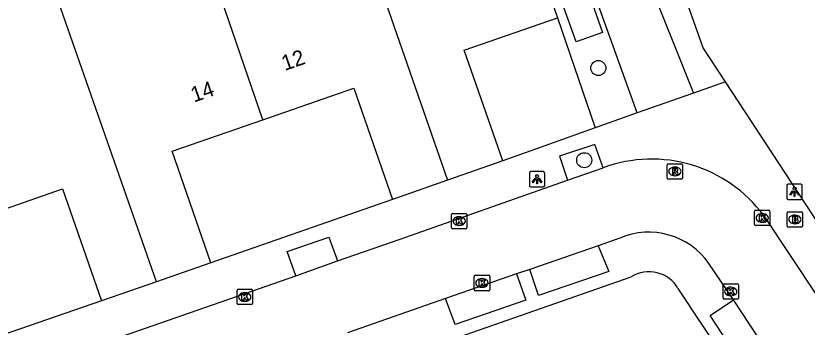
# Model space of a CAD drawing. Extents: x 158474 to 159560, y 388525 to 389605.
# Drawn here: x 158934.1 to 158985.4, y 389182.1 to 389202.3 of the extents above; entities that cross this region are included whole.
import ezdxf

# ---------------------------------------------------------------- set-up
doc = ezdxf.new("R2010")
doc.units = 0
for name, color, linetype in [('IMGEO_Boom', 7, 'Continuous'), ('IMGEO_Brandkraan', 7, 'Continuous'), ('IMGEO_Kolk', 7, 'Continuous'), ('IMGEO_Lichtpunt', 7, 'Continuous'), ('IMGEO_Pand', 7, 'Continuous'), ('IMGEO_Pand_nummerreeks', 7, 'Continuous'), ('IMGEO_Rijbaan_lokaal_open', 7, 'Continuous'), ('IMGEO_Rioolput', 7, 'Continuous'), ('IMGEO_Voetpad_open', 7, 'Continuous')]:
    doc.layers.add(name, color=color, linetype=linetype)

msp = doc.modelspace()

# ---------------------------------------------------------------- linework, layer by layer
at = {"layer": 'IMGEO_Boom'}
for centre in [(158971.89, 389198.929), (158970.979, 389192.944)]:
    msp.add_circle(centre, 0.489, dxfattribs=at)
at = {"layer": 'IMGEO_Brandkraan'}
for p, q in [((158984.141, 389188.669), (158984.141, 389189.521)), ((158984.216, 389189.595), (158985.068, 389189.595)), ((158984.629, 389189.375), (158984.654, 389189.375)), ((158985.142, 389189.521), (158985.142, 389188.669)), ((158984.652, 389188.815), (158984.627, 389188.815)), ((158985.068, 389188.595), (158984.216, 389188.595))]:
    msp.add_line(p, q, dxfattribs=at)
for points in [[(158984.141, 389188.669), (158984.141, 389189.521)], [(158984.216, 389189.595), (158985.068, 389189.595)], [(158984.489, 389189.295), (158984.489, 389188.895), (158984.702, 389188.895)], [(158984.72, 389189.295), (158984.489, 389189.295)], [(158985.142, 389189.521), (158985.142, 389188.669)], [(158984.668, 389189.214), (158984.614, 389189.214), (158984.614, 389189.138)], [(158984.614, 389189.138), (158984.667, 389189.138)], [(158984.676, 389189.062), (158984.614, 389189.062), (158984.614, 389188.981)], [(158984.614, 389188.981), (158984.676, 389188.981)], [(158985.068, 389188.595), (158984.216, 389188.595)]]:
    msp.add_lwpolyline(points, dxfattribs=at)
for centre, radius, start, end in [((158984.218, 389189.519), 0.0765, 91.552, 178.448), ((158984.218, 389189.519), 0.0765, 91.552, 178.448), ((158984.724, 389189.15), 0.145, 59.4692, 91.5367), ((158984.749, 389189.197), 0.0922, 285.5137, 58.1501), ((158985.066, 389189.519), 0.0765, 1.552, 88.448), ((158985.066, 389189.519), 0.0765, 1.552, 88.448), ((158984.669, 389189.176), 0.0379, 267.8285, 90.9355), ((158984.677, 389189.021), 0.0404, 269.8759, 90.5077), ((158984.708, 389189.146), 0.251, 268.6676, 293.5347), ((158984.754, 389189.005), 0.105, 301.3115, 78.989), ((158984.218, 389188.671), 0.0765, 181.552, 268.448), ((158984.218, 389188.671), 0.0765, 181.552, 268.448), ((158985.066, 389188.671), 0.0765, 271.552, 358.448), ((158985.066, 389188.671), 0.0765, 271.552, 358.448)]:
    msp.add_arc(centre, radius, start, end, dxfattribs=at)
for centre, major_axis, ratio, start_param, end_param in [((158984.628, 389189.095), (-0.387, 0.002), 0.722429, 4.712389, 7.853982), ((158984.653, 389189.095), (-0.39, 0.002), 0.717154, 1.570796, 4.712389)]:
    msp.add_ellipse(centre, major_axis=major_axis, ratio=ratio, start_param=start_param, end_param=end_param, dxfattribs=at)
at = {"layer": 'IMGEO_Kolk'}
for p, q in [((158962.368, 389188.567), (158962.368, 389189.419)), ((158962.443, 389189.493), (158963.295, 389189.493)), ((158962.856, 389189.273), (158962.881, 389189.273)), ((158963.369, 389189.419), (158963.369, 389188.567)), ((158982.019, 389188.769), (158982.019, 389189.621)), ((158982.094, 389189.695), (158982.946, 389189.695)), ((158982.507, 389189.475), (158982.532, 389189.475)), ((158983.02, 389189.621), (158983.02, 389188.769)), ((158962.879, 389188.713), (158962.854, 389188.713)), ((158982.53, 389188.915), (158982.505, 389188.915)), ((158963.295, 389188.493), (158962.443, 389188.493)), ((158982.946, 389188.695), (158982.094, 389188.695)), ((158963.844, 389184.547), (158963.844, 389185.399)), ((158963.919, 389185.473), (158964.771, 389185.473)), ((158964.332, 389185.253), (158964.357, 389185.253)), ((158964.845, 389185.399), (158964.845, 389184.547)), ((158964.355, 389184.693), (158964.33, 389184.693)), ((158979.979, 389183.994), (158979.979, 389184.846)), ((158980.054, 389184.92), (158980.906, 389184.92)), ((158980.467, 389184.7), (158980.492, 389184.7)), ((158980.98, 389184.846), (158980.98, 389183.994)), ((158948.46, 389183.639), (158948.46, 389184.491)), ((158948.535, 389184.565), (158949.387, 389184.565)), ((158948.948, 389184.345), (158948.973, 389184.345)), ((158949.461, 389184.491), (158949.461, 389183.639)), ((158964.771, 389184.473), (158963.919, 389184.473)), ((158980.49, 389184.14), (158980.465, 389184.14)), ((158948.971, 389183.785), (158948.946, 389183.785)), ((158980.906, 389183.92), (158980.054, 389183.92)), ((158949.387, 389183.565), (158948.535, 389183.565))]:
    msp.add_line(p, q, dxfattribs=at)
for points in [[(158962.368, 389188.567), (158962.368, 389189.419)], [(158962.443, 389189.493), (158963.295, 389189.493)], [(158963.369, 389189.419), (158963.369, 389188.567)], [(158982.019, 389188.769), (158982.019, 389189.621)], [(158982.094, 389189.695), (158982.946, 389189.695)], [(158982.34, 389189.395), (158982.463, 389189.395), (158982.463, 389189.244), (158982.593, 389189.395), (158982.757, 389189.395), (158982.611, 389189.244), (158982.764, 389188.995), (158982.612, 389188.995), (158982.527, 389189.159), (158982.463, 389189.092), (158982.463, 389188.995), (158982.34, 389188.995), (158982.34, 389189.395)], [(158983.02, 389189.621), (158983.02, 389188.769)], [(158962.689, 389189.193), (158962.812, 389189.193), (158962.812, 389189.042), (158962.942, 389189.193), (158963.106, 389189.193), (158962.96, 389189.042), (158963.113, 389188.793), (158962.961, 389188.793), (158962.876, 389188.957), (158962.812, 389188.89), (158962.812, 389188.793), (158962.689, 389188.793), (158962.689, 389189.193)], [(158963.295, 389188.493), (158962.443, 389188.493)], [(158982.946, 389188.695), (158982.094, 389188.695)], [(158963.844, 389184.547), (158963.844, 389185.399)], [(158963.919, 389185.473), (158964.771, 389185.473)], [(158964.165, 389185.173), (158964.288, 389185.173), (158964.288, 389185.022), (158964.418, 389185.173), (158964.582, 389185.173), (158964.436, 389185.022), (158964.589, 389184.773), (158964.437, 389184.773), (158964.352, 389184.937), (158964.288, 389184.87), (158964.288, 389184.773), (158964.165, 389184.773), (158964.165, 389185.173)], [(158964.845, 389185.399), (158964.845, 389184.547)], [(158979.979, 389183.994), (158979.979, 389184.846)], [(158980.054, 389184.92), (158980.906, 389184.92)], [(158980.3, 389184.62), (158980.423, 389184.62), (158980.423, 389184.469), (158980.553, 389184.62), (158980.717, 389184.62), (158980.571, 389184.469), (158980.724, 389184.22), (158980.572, 389184.22), (158980.487, 389184.384), (158980.423, 389184.317), (158980.423, 389184.22), (158980.3, 389184.22), (158980.3, 389184.62)], [(158980.98, 389184.846), (158980.98, 389183.994)], [(158948.46, 389183.639), (158948.46, 389184.491)], [(158948.535, 389184.565), (158949.387, 389184.565)], [(158948.781, 389184.265), (158948.904, 389184.265), (158948.904, 389184.114), (158949.034, 389184.265), (158949.198, 389184.265), (158949.052, 389184.114), (158949.205, 389183.865), (158949.053, 389183.865), (158948.968, 389184.029), (158948.904, 389183.962), (158948.904, 389183.865), (158948.781, 389183.865), (158948.781, 389184.265)], [(158949.461, 389184.491), (158949.461, 389183.639)], [(158964.771, 389184.473), (158963.919, 389184.473)], [(158980.906, 389183.92), (158980.054, 389183.92)], [(158949.387, 389183.565), (158948.535, 389183.565)]]:
    msp.add_lwpolyline(points, dxfattribs=at)
for centre, start, end in [((158962.445, 389189.417), 91.552, 178.448), ((158962.445, 389189.417), 91.552, 178.448), ((158963.293, 389189.417), 1.552, 88.448), ((158963.293, 389189.417), 1.552, 88.448), ((158982.096, 389189.619), 91.552, 178.448), ((158982.096, 389189.619), 91.552, 178.448), ((158982.944, 389189.619), 1.552, 88.448), ((158982.944, 389189.619), 1.552, 88.448), ((158982.096, 389188.771), 181.552, 268.448), ((158982.096, 389188.771), 181.552, 268.448), ((158982.944, 389188.771), 271.552, 358.448), ((158982.944, 389188.771), 271.552, 358.448), ((158962.445, 389188.569), 181.552, 268.448), ((158962.445, 389188.569), 181.552, 268.448), ((158963.293, 389188.569), 271.552, 358.448), ((158963.293, 389188.569), 271.552, 358.448), ((158963.921, 389185.397), 91.552, 178.448), ((158963.921, 389185.397), 91.552, 178.448), ((158964.769, 389185.397), 1.552, 88.448), ((158964.769, 389185.397), 1.552, 88.448), ((158980.056, 389184.844), 91.552, 178.448), ((158980.056, 389184.844), 91.552, 178.448), ((158980.904, 389184.844), 1.552, 88.448), ((158980.904, 389184.844), 1.552, 88.448), ((158948.537, 389184.489), 91.552, 178.448), ((158948.537, 389184.489), 91.552, 178.448), ((158949.385, 389184.489), 1.552, 88.448), ((158949.385, 389184.489), 1.552, 88.448), ((158963.921, 389184.549), 181.552, 268.448), ((158963.921, 389184.549), 181.552, 268.448), ((158964.769, 389184.549), 271.552, 358.448), ((158964.769, 389184.549), 271.552, 358.448), ((158948.537, 389183.641), 181.552, 268.448), ((158948.537, 389183.641), 181.552, 268.448), ((158949.385, 389183.641), 271.552, 358.448), ((158949.385, 389183.641), 271.552, 358.448), ((158980.056, 389183.996), 181.552, 268.448), ((158980.056, 389183.996), 181.552, 268.448), ((158980.904, 389183.996), 271.552, 358.448), ((158980.904, 389183.996), 271.552, 358.448)]:
    msp.add_arc(centre, 0.0765, start, end, dxfattribs=at)
for centre, major_axis, ratio, start_param, end_param in [((158962.855, 389188.993), (-0.387, 0.002), 0.722429, 4.712389, 7.853982), ((158962.88, 389188.993), (-0.39, 0.002), 0.717154, 1.570796, 4.712389), ((158982.506, 389189.195), (-0.387, 0.002), 0.722429, 4.712389, 7.853982), ((158982.531, 389189.195), (-0.39, 0.002), 0.717154, 1.570796, 4.712389), ((158964.331, 389184.973), (-0.387, 0.002), 0.722429, 4.712389, 7.853982), ((158964.356, 389184.973), (-0.39, 0.002), 0.717154, 1.570796, 4.712389), ((158980.466, 389184.42), (-0.387, 0.002), 0.722429, 4.712389, 7.853982), ((158980.491, 389184.42), (-0.39, 0.002), 0.717154, 1.570796, 4.712389), ((158948.947, 389184.065), (-0.387, 0.002), 0.722429, 4.712389, 7.853982), ((158948.972, 389184.065), (-0.39, 0.002), 0.717154, 1.570796, 4.712389)]:
    msp.add_ellipse(centre, major_axis=major_axis, ratio=ratio, start_param=start_param, end_param=end_param, dxfattribs=at)
at = {"layer": 'IMGEO_Lichtpunt'}
for p, q in [((158967.421, 389192.108), (158967.421, 389191.301)), ((158967.421, 389192.108), (158967.421, 389191.301)), ((158968.323, 389192.203), (158967.515, 389192.203)), ((158968.323, 389192.203), (158967.515, 389192.203)), ((158968.417, 389191.301), (158968.417, 389192.108)), ((158968.417, 389191.301), (158968.417, 389192.108)), ((158984.121, 389191.302), (158984.121, 389190.495)), ((158984.121, 389191.302), (158984.121, 389190.495)), ((158985.023, 389191.397), (158984.215, 389191.397)), ((158985.023, 389191.397), (158984.215, 389191.397)), ((158985.117, 389190.495), (158985.117, 389191.302)), ((158985.117, 389190.495), (158985.117, 389191.302)), ((158967.515, 389191.207), (158968.323, 389191.207)), ((158967.515, 389191.207), (158968.323, 389191.207)), ((158984.215, 389190.401), (158985.023, 389190.401)), ((158984.215, 389190.401), (158985.023, 389190.401))]:
    msp.add_line(p, q, dxfattribs=at)
for points in [[(158967.795, 389191.772), (158967.834, 389191.744), (158967.646, 389191.482), (158967.608, 389191.509), (158967.795, 389191.772)], [(158967.897, 389191.724), (158967.944, 389191.724), (158967.944, 389191.402), (158967.897, 389191.402), (158967.897, 389191.724)], [(158968.007, 389191.744), (158968.045, 389191.771), (158968.232, 389191.509), (158968.193, 389191.481), (158968.007, 389191.744)], [(158984.495, 389190.966), (158984.534, 389190.938), (158984.346, 389190.676), (158984.308, 389190.703), (158984.495, 389190.966)], [(158984.597, 389190.918), (158984.644, 389190.918), (158984.644, 389190.596), (158984.597, 389190.596), (158984.597, 389190.918)], [(158984.707, 389190.938), (158984.745, 389190.965), (158984.932, 389190.703), (158984.893, 389190.675), (158984.707, 389190.938)]]:
    msp.add_lwpolyline(points, dxfattribs=at)
for centre in [(158967.92, 389191.906), (158984.62, 389191.1)]:
    msp.add_circle(centre, 0.0994, dxfattribs=at)
for centre, start, end in [((158967.515, 389192.108), 90, 180), ((158967.515, 389192.108), 90, 180), ((158968.323, 389192.108), 0, 90), ((158968.323, 389192.108), 0, 90), ((158967.515, 389191.301), 180, 270), ((158967.515, 389191.301), 180, 270), ((158968.323, 389191.301), 270, 0), ((158968.323, 389191.301), 270, 360), ((158984.215, 389191.302), 90, 180), ((158984.215, 389191.302), 90, 180), ((158985.023, 389191.302), 0, 90), ((158985.023, 389191.302), 0, 90), ((158984.215, 389190.495), 180, 270), ((158984.215, 389190.495), 180, 270), ((158985.023, 389190.495), 270, 0), ((158985.023, 389190.495), 270, 360)]:
    msp.add_arc(centre, 0.0946, start, end, dxfattribs=at)
at = {"layer": 'IMGEO_Pand'}
for points in [[(158953.064, 389217.677), (158962.103, 389191.642)], [(158943.237, 389185.048), (158934.165, 389211.047)], [(158966.255, 389210.757), (158969.235, 389202.195)], [(158950.13, 389195.571), (158947.199, 389204.153)], [(158965.703, 389192.895), (158963.197, 389200.093), (158969.235, 389202.195)], [(158950.13, 389195.571), (158956.025, 389197.623), (158958.539, 389190.402)], [(158946.764, 389186.276), (158944.242, 389193.522), (158950.13, 389195.571)], [(158965.703, 389192.895), (158962.103, 389191.642)], [(158962.103, 389191.642), (158958.539, 389190.402)], [(158931.257, 389189.028), (158937.141, 389191.076), (158939.671, 389183.807)], [(158946.764, 389186.276), (158943.237, 389185.048)], [(158943.237, 389185.048), (158939.671, 389183.807)]]:
    msp.add_lwpolyline(points, dxfattribs=at)
at = {"layer": 'IMGEO_Rijbaan_lokaal_open'}
for points in [[(158965.063, 389226.398), (158968.057, 389224.987), (158971.425, 389215.546), (158974.889, 389205.253), (158978.066, 389197.303)], [(158974.417, 389196.012), (158968.671, 389212.028), (158964.994, 389222.313), (158963.416, 389223.078)], [(158978.066, 389197.303), (158974.417, 389196.012)], [(158969.898, 389191.638), (158972.199, 389192.446)], [(158954.977, 389186.419), (158958.984, 389187.79), (158969.898, 389191.638)], [(158982.631, 389189.332), (158987.839, 389181.467)], [(158973.28, 389187.89), (158971.876, 389187.39)], [(158971.876, 389187.39), (158967.441, 389185.855)], [(158952.262, 389185.43), (158954.977, 389186.419)], [(158980.663, 389183.869), (158979.069, 389186.238)], [(158967.441, 389185.855), (158966.587, 389185.565)], [(158937.121, 389180.155), (158952.262, 389185.43)], [(158966.587, 389185.565), (158961.986, 389183.958)], [(158961.986, 389183.958), (158955.627, 389181.737)], [(158983.31, 389179.83), (158980.663, 389183.869)]]:
    msp.add_lwpolyline(points, dxfattribs=at)
for centre, radius, start, end in [((158975.349, 389183.969), 9.044, 36.3735, 110.3853), ((158975.151, 389183.479), 4.792, 35.1556, 112.9902)]:
    msp.add_arc(centre, radius, start, end, dxfattribs=at)
at = {"layer": 'IMGEO_Rioolput'}
for p, q in [((158976.36, 389191.788), (158976.36, 389192.64)), ((158976.435, 389192.714), (158977.287, 389192.714)), ((158976.848, 389192.494), (158976.873, 389192.494)), ((158977.361, 389192.64), (158977.361, 389191.788)), ((158976.871, 389191.934), (158976.846, 389191.934)), ((158977.287, 389191.714), (158976.435, 389191.714))]:
    msp.add_line(p, q, dxfattribs=at)
for points in [[(158976.36, 389191.788), (158976.36, 389192.64)], [(158976.435, 389192.714), (158977.287, 389192.714)], [(158976.949, 389192.412), (158976.697, 389192.414), (158976.697, 389192.014)], [(158976.875, 389192.333), (158976.821, 389192.333), (158976.821, 389192.252)], [(158977.361, 389192.64), (158977.361, 389191.788)], [(158976.697, 389192.014), (158976.821, 389192.014), (158976.821, 389192.176), (158976.832, 389192.176)], [(158976.821, 389192.252), (158976.873, 389192.252)], [(158976.879, 389192.147), (158976.95, 389192.014), (158977.09, 389192.014), (158977.025, 389192.14)], [(158977.287, 389191.714), (158976.435, 389191.714)]]:
    msp.add_lwpolyline(points, dxfattribs=at)
for centre, radius, start, end in [((158976.437, 389192.638), 0.0765, 91.552, 178.448), ((158976.437, 389192.638), 0.0765, 91.552, 178.448), ((158976.881, 389192.237), 0.0964, 77.0061, 93.1865), ((158976.895, 389192.294), 0.0378, 276.6634, 79.6772), ((158976.948, 389192.302), 0.109, 350.3612, 89.416), ((158977.285, 389192.638), 0.0765, 1.552, 88.448), ((158977.285, 389192.638), 0.0765, 1.552, 88.448), ((158976.831, 389192.123), 0.0533, 26.0293, 88.6989), ((158976.857, 389192.441), 0.19, 274.7715, 282.9687), ((158976.946, 389192.302), 0.112, 277.5842, 350.9817), ((158976.93, 389192.087), 0.108, 29.5134, 73.7905), ((158976.437, 389191.79), 0.0765, 181.552, 268.448), ((158976.437, 389191.79), 0.0765, 181.552, 268.448), ((158977.285, 389191.79), 0.0765, 271.552, 358.448), ((158977.285, 389191.79), 0.0765, 271.552, 358.448)]:
    msp.add_arc(centre, radius, start, end, dxfattribs=at)
for centre, major_axis, ratio, start_param, end_param in [((158976.847, 389192.214), (-0.387, 0.002), 0.722429, 4.712389, 7.853982), ((158976.872, 389192.214), (-0.39, 0.002), 0.717154, 1.570796, 4.712389)]:
    msp.add_ellipse(centre, major_axis=major_axis, ratio=ratio, start_param=start_param, end_param=end_param, dxfattribs=at)
at = {"layer": 'IMGEO_Voetpad_open'}
for points in [[(158980.141, 389198.037), (158978.702, 389200.239), (158968.446, 389229.173), (158966.794, 389228.634)], [(158970.449, 389200.623), (158968.94, 389204.882), (158970.661, 389205.492), (158972.17, 389201.234), (158970.449, 389200.623)], [(158969.235, 389202.195), (158971.683, 389195.044)], [(158980.141, 389198.037), (158978.066, 389197.303)], [(158995.329, 389174.835), (158980.141, 389198.037)], [(158974.417, 389196.012), (158971.683, 389195.044)], [(158971.683, 389195.044), (158965.703, 389192.895)], [(158972.199, 389192.446), (158971.663, 389193.971), (158969.384, 389193.214), (158969.898, 389191.638)], [(158958.539, 389190.402), (158946.764, 389186.276)], [(158952.262, 389185.43), (158951.715, 389187.012), (158954.418, 389187.95), (158954.977, 389186.419)], [(158971.876, 389187.39), (158972.57, 389185.721), (158968.016, 389184.151), (158967.441, 389185.855)], [(158908.797, 389162.559), (158974.026, 389185.376)], [(158966.587, 389185.565), (158967.188, 389183.85), (158962.615, 389182.274), (158961.986, 389183.958)], [(158977.058, 389184.622), (158981.75, 389177.538), (158987.911, 389168.238), (158989.755, 389163.028)], [(158939.671, 389183.807), (158927.88, 389179.734)], [(158983.31, 389179.83), (158981.769, 389178.85), (158979.156, 389182.867), (158980.663, 389183.869)]]:
    msp.add_lwpolyline(points, dxfattribs=at)
msp.add_arc((158975.175, 389183.523), 2.18, 30.2619, 121.808, dxfattribs=at)

# ---------------------------------------------------------------- texts
at = {"layer": 'IMGEO_Pand_nummerreeks'}
for s, rotation, p in [('12', 19.1926, (158951.552, 389198.735)), ('14', 19.1877, (158945.664, 389196.685))]:
    msp.add_text(s, height=1, rotation=rotation, dxfattribs=at).set_placement(p)

doc.saveas('drawing.dxf')
